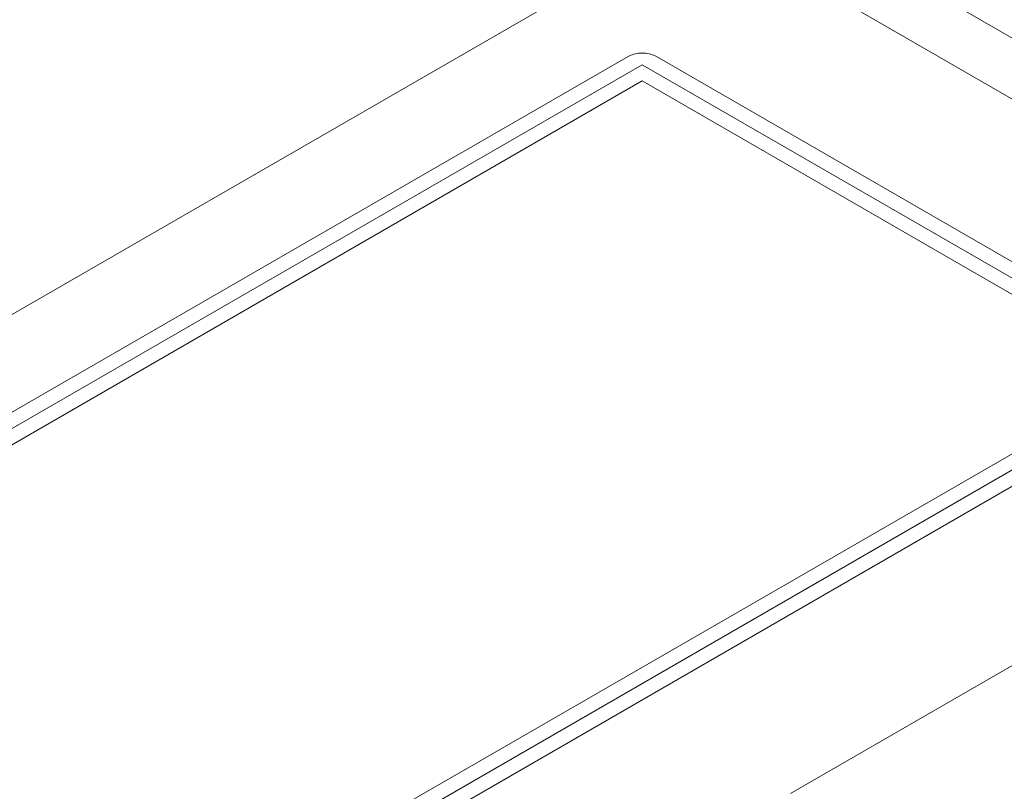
# Model space of a CAD drawing. Header units: millimetres. Extents: x 567 to 934, y -1 to 364.
# Tile 358 of 656: x 733.603 to 734.812, y 9.576 to 10.524. Entities that reach past the tile are written whole.
import ezdxf

# ---------------------------------------------------------------- set-up
doc = ezdxf.new("R2010")
doc.units = ezdxf.units.MM
doc.header["$MEASUREMENT"] = 0
doc.layers.add('ARQ FINA', color=8, linetype='Continuous')

msp = doc.modelspace()

# ---------------------------------------------------------------- linework, layer by layer
at = {"layer": 'ARQ FINA', "lineweight": 5}
for p, q in [((734.5707, 10.6458), (737.7576, 8.8058)), ((734.3845, 10.6183), (732.5831, 9.5783)), ((737.6927, 8.7683), (734.4884, 10.6183)), ((734.3498, 10.4783), (732.8256, 9.5983)), ((735.0426, 10.0983), (734.3845, 10.4783)), ((732.8429, 9.5883), (734.3671, 10.4683)), ((734.3671, 10.4683), (735.0253, 10.0883)), ((734.3671, 10.4483), (732.8776, 9.5883)), ((734.9907, 10.0883), (734.3671, 10.4483)), ((735.0253, 10.0883), (733.5011, 9.2083)), ((733.5011, 9.2283), (734.9907, 10.0883)), ((733.5184, 9.1983), (735.0426, 10.0783)), ((734.549, 9.5733), (735.2851, 9.9983))]:
    msp.add_line(p, q, dxfattribs=at)
msp.add_lwpolyline([(734.3845, 10.4783), (734.3829, 10.4792), (734.3812, 10.4799), (734.3794, 10.4806), (734.3775, 10.4811), (734.3755, 10.4816), (734.3735, 10.482), (734.3714, 10.4823), (734.3693, 10.4824), (734.3671, 10.4825), (734.365, 10.4824), (734.3629, 10.4823), (734.3608, 10.482), (734.3588, 10.4816), (734.3568, 10.4811), (734.3549, 10.4806), (734.3531, 10.4799), (734.3514, 10.4792), (734.3498, 10.4783)], dxfattribs=at)

doc.saveas('drawing.dxf')
